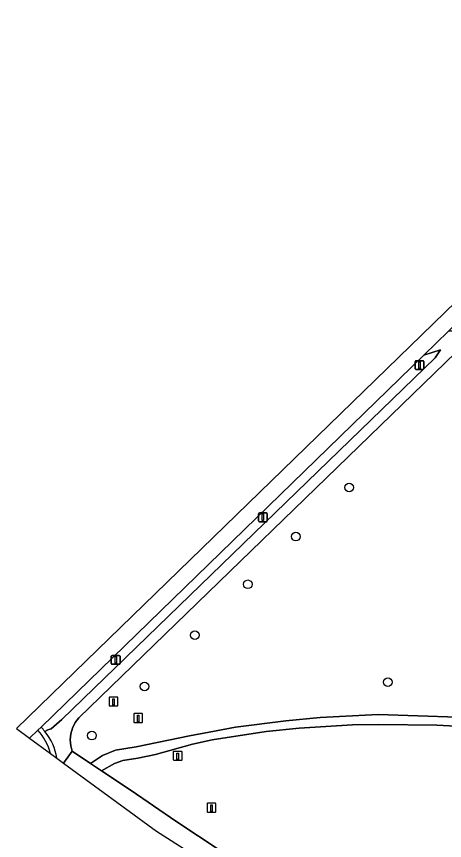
# Model space of a CAD drawing. Extents: x 156412 to 157779, y 382335 to 383768.
# Drawn here: x 156412.2 to 156460.6, y 383313.2 to 383406.3 of the extents above; entities that cross this region are included whole.
import ezdxf

# ---------------------------------------------------------------- set-up
doc = ezdxf.new("R2010")
doc.units = 0
for name, color, linetype in [('IMGEO_Berm_groen', 7, 'Continuous'), ('IMGEO_Boom', 7, 'Continuous'), ('IMGEO_Fietspad_gesloten', 7, 'Continuous'), ('IMGEO_Groenvoorziening', 7, 'Continuous'), ('IMGEO_Lichtmast', 7, 'Continuous'), ('IMGEO_Paal', 7, 'Continuous'), ('IMGEO_Verkeerseiland_halfverhard', 7, 'Continuous'), ('IMGEO_Verkeerseiland_open', 7, 'Continuous'), ('IMGEO_Voetpad_gesloten', 7, 'Continuous'), ('IMGEO_Voetpad_halfverhard', 7, 'Continuous'), ('IMGEO_Voetpad_onverhard', 7, 'Continuous')]:
    doc.layers.add(name, color=color, linetype=linetype)

msp = doc.modelspace()

# ---------------------------------------------------------------- linework, layer by layer
at = {"layer": 'IMGEO_Berm_groen'}
for points in [[(156459.504, 383367.761), (156460.11, 383368.674), (156458.209, 383368.04), (156414.95, 383325.992)], [(156415.389, 383325.506), (156415.739, 383325.677), (156416.115, 383325.79), (156417.301, 383326.853), (156459.504, 383367.761)]]:
    msp.add_lwpolyline(points, dxfattribs=at)
msp.add_arc((156410.675, 383321.689), 6.066, 38.99664, 45.18588, dxfattribs=at)
at = {"layer": 'IMGEO_Boom'}
for centre in [(156449.769, 383353.101), (156443.741, 383347.533), (156438.328, 383342.142), (156432.336, 383336.387), (156426.649, 383330.588), (156454.143, 383331.088), (156420.71, 383325.033)]:
    msp.add_circle(centre, 0.489, dxfattribs=at)
at = {"layer": 'IMGEO_Fietspad_gesloten'}
msp.add_lwpolyline([(156413.66, 383324.737), (156414.588, 383325.64), (156414.95, 383325.992), (156458.209, 383368.04), (156460.997, 383370.75), (156506.343, 383414.827), (156505.069, 383416.138), (156412.178, 383325.823), (156413.66, 383324.737)], dxfattribs=at)
at = {"layer": 'IMGEO_Groenvoorziening'}
for points in [[(156461.832, 383368.368), (156419.229, 383327.059), (156418.825, 383326.508), (156418.523, 383325.894), (156418.333, 383325.237), (156418.261, 383324.557), (156418.308, 383323.875), (156418.456, 383323.265), (156420.54, 383321.899), (156421.895, 383322.791), (156423.366, 383323.404), (156425.717, 383323.769), (156431.717, 383325.001), (156433.966, 383325.43), (156436.926, 383325.984), (156442.633, 383326.718), (156446.497, 383327.091), (156453.051, 383327.419), (156462.023, 383327.136)], [(156459.671, 383326.21), (156453.099, 383326.297), (156450.142, 383326.239), (156444.137, 383325.874), (156440.385, 383325.486), (156434.283, 383324.56), (156432.065, 383324.076), (156427.891, 383322.903), (156425.899, 383322.48), (156424.216, 383322.229), (156423.274, 383321.894), (156421.786, 383321.069), (156425.133, 383318.837), (156430.187, 383315.355), (156435.31, 383311.974), (156440.614, 383308.555), (156445.978, 383305.159), (156451.027, 383301.953), (156456.129, 383298.758), (156460.863, 383295.794), (156465.573, 383292.605), (156470.254, 383289.153)], [(156463.949, 383326.008), (156459.671, 383326.21)]]:
    msp.add_lwpolyline(points, dxfattribs=at)
at = {"layer": 'IMGEO_Lichtmast'}
for p, q in [((156457.227, 383366.526), (156457.227, 383367.326)), ((156457.227, 383367.326), (156457.227, 383366.526)), ((156457.327, 383367.426), (156458.117, 383367.426)), ((156458.117, 383367.426), (156457.327, 383367.426)), ((156458.217, 383367.326), (156458.217, 383366.526)), ((156458.217, 383366.526), (156458.217, 383367.326)), ((156458.117, 383366.426), (156457.327, 383366.426)), ((156457.327, 383366.426), (156458.117, 383366.426)), ((156439.536, 383349.324), (156439.536, 383350.124)), ((156439.536, 383350.124), (156439.536, 383349.324)), ((156439.636, 383350.224), (156440.426, 383350.224)), ((156440.426, 383350.224), (156439.636, 383350.224)), ((156440.526, 383350.124), (156440.526, 383349.324)), ((156440.526, 383349.324), (156440.526, 383350.124)), ((156440.426, 383349.224), (156439.636, 383349.224)), ((156439.636, 383349.224), (156440.426, 383349.224)), ((156422.895, 383333.201), (156422.895, 383334.001)), ((156422.895, 383334.001), (156422.895, 383333.201)), ((156422.995, 383334.101), (156423.785, 383334.101)), ((156423.785, 383334.101), (156422.995, 383334.101)), ((156423.885, 383334.001), (156423.885, 383333.201)), ((156423.885, 383333.201), (156423.885, 383334.001)), ((156423.785, 383333.101), (156422.995, 383333.101)), ((156422.995, 383333.101), (156423.785, 383333.101))]:
    msp.add_line(p, q, dxfattribs=at)
for points in [[(156457.647, 383367.301), (156457.797, 383367.301), (156457.797, 383366.551), (156457.647, 383366.551), (156457.647, 383367.301)], [(156439.956, 383350.099), (156440.106, 383350.099), (156440.106, 383349.349), (156439.956, 383349.349), (156439.956, 383350.099)], [(156423.315, 383333.976), (156423.465, 383333.976), (156423.465, 383333.226), (156423.315, 383333.226), (156423.315, 383333.976)]]:
    msp.add_lwpolyline(points, dxfattribs=at)
for centre, start, end in [((156457.327, 383367.326), 90, 180), ((156457.327, 383367.326), 90, 180), ((156458.117, 383367.326), 0, 90), ((156458.117, 383367.326), 360, 90), ((156457.327, 383366.526), 180, 270), ((156457.327, 383366.526), 180, 270), ((156458.117, 383366.526), 270, 0), ((156458.117, 383366.526), 270, 0), ((156439.636, 383350.124), 90, 180), ((156439.636, 383350.124), 90, 180), ((156440.426, 383350.124), 0, 90), ((156440.426, 383350.124), 360, 90), ((156439.636, 383349.324), 180, 270), ((156439.636, 383349.324), 180, 270), ((156440.426, 383349.324), 270, 0), ((156440.426, 383349.324), 270, 0), ((156422.995, 383334.001), 90, 180), ((156422.995, 383334.001), 90, 180), ((156423.785, 383334.001), 0, 90), ((156423.785, 383334.001), 360, 90), ((156422.995, 383333.201), 180, 270), ((156422.995, 383333.201), 180, 270), ((156423.785, 383333.201), 270, 0), ((156423.785, 383333.201), 270, 0)]:
    msp.add_arc(centre, 0.1, start, end, dxfattribs=at)
at = {"layer": 'IMGEO_Paal'}
for p, q in [((156422.641, 383329.304), (156422.641, 383328.463)), ((156422.641, 383329.304), (156422.641, 383328.463)), ((156423.557, 383329.388), (156422.716, 383329.388)), ((156423.557, 383329.388), (156422.716, 383329.388)), ((156423.641, 383328.472), (156423.641, 383329.313)), ((156423.641, 383328.472), (156423.641, 383329.313)), ((156422.725, 383328.388), (156423.566, 383328.388)), ((156422.725, 383328.388), (156423.566, 383328.388)), ((156425.432, 383327.444), (156425.432, 383326.603)), ((156425.432, 383327.444), (156425.432, 383326.603)), ((156426.348, 383327.528), (156425.507, 383327.528)), ((156426.348, 383327.528), (156425.507, 383327.528)), ((156426.432, 383326.612), (156426.432, 383327.453)), ((156426.432, 383326.612), (156426.432, 383327.453)), ((156425.516, 383326.528), (156426.357, 383326.528)), ((156425.516, 383326.528), (156426.357, 383326.528)), ((156429.898, 383323.164), (156429.898, 383322.323)), ((156429.898, 383323.164), (156429.898, 383322.323)), ((156430.814, 383323.248), (156429.973, 383323.248)), ((156430.814, 383323.248), (156429.973, 383323.248)), ((156430.898, 383322.332), (156430.898, 383323.173)), ((156430.898, 383322.332), (156430.898, 383323.173)), ((156429.982, 383322.248), (156430.823, 383322.248)), ((156429.982, 383322.248), (156430.823, 383322.248)), ((156433.712, 383317.304), (156433.712, 383316.463)), ((156433.712, 383317.304), (156433.712, 383316.463)), ((156434.628, 383317.388), (156433.787, 383317.388)), ((156434.628, 383317.388), (156433.787, 383317.388)), ((156434.712, 383316.472), (156434.712, 383317.313)), ((156434.712, 383316.472), (156434.712, 383317.313)), ((156433.796, 383316.388), (156434.637, 383316.388)), ((156433.796, 383316.388), (156434.637, 383316.388))]:
    msp.add_line(p, q, dxfattribs=at)
for points in [[(156423.056, 383329.201), (156423.216, 383329.201), (156423.216, 383328.468), (156423.056, 383328.468), (156423.056, 383329.201)], [(156425.847, 383327.341), (156426.007, 383327.341), (156426.007, 383326.608), (156425.847, 383326.608), (156425.847, 383327.341)], [(156430.313, 383323.061), (156430.473, 383323.061), (156430.473, 383322.328), (156430.313, 383322.328), (156430.313, 383323.061)], [(156434.127, 383317.201), (156434.287, 383317.201), (156434.287, 383316.468), (156434.127, 383316.468), (156434.127, 383317.201)]]:
    msp.add_lwpolyline(points, dxfattribs=at)
for centre, start, end in [((156422.719, 383329.31), 92.4484, 184.28452), ((156422.719, 383329.31), 92.4484, 184.28452), ((156423.563, 383329.31), 2.4484, 94.28452), ((156423.563, 383329.31), 2.4484, 94.28452), ((156422.719, 383328.466), 182.4484, 274.28452), ((156422.719, 383328.466), 182.4484, 274.28452), ((156423.563, 383328.466), 272.4484, 4.28452), ((156423.563, 383328.466), 272.4484, 4.28452), ((156425.51, 383327.45), 92.4484, 184.28452), ((156425.51, 383327.45), 92.4484, 184.28452), ((156426.354, 383327.45), 2.4484, 94.28452), ((156426.354, 383327.45), 2.4484, 94.28452), ((156425.51, 383326.606), 182.4484, 274.28452), ((156425.51, 383326.606), 182.4484, 274.28452), ((156426.354, 383326.606), 272.4484, 4.28452), ((156426.354, 383326.606), 272.4484, 4.28452), ((156429.976, 383323.17), 92.4484, 184.28452), ((156429.976, 383323.17), 92.4484, 184.28452), ((156430.82, 383323.17), 2.4484, 94.28452), ((156430.82, 383323.17), 2.4484, 94.28452), ((156429.976, 383322.326), 182.4484, 274.28452), ((156429.976, 383322.326), 182.4484, 274.28452), ((156430.82, 383322.326), 272.4484, 4.28452), ((156430.82, 383322.326), 272.4484, 4.28452), ((156433.79, 383317.31), 92.4484, 184.28452), ((156433.79, 383317.31), 92.4484, 184.28452), ((156434.634, 383317.31), 2.4484, 94.28452), ((156434.634, 383317.31), 2.4484, 94.28452), ((156433.79, 383316.466), 182.4484, 274.28452), ((156433.79, 383316.466), 182.4484, 274.28452), ((156434.634, 383316.466), 272.4484, 4.28452), ((156434.634, 383316.466), 272.4484, 4.28452)]:
    msp.add_arc(centre, 0.0779, start, end, dxfattribs=at)
at = {"layer": 'IMGEO_Verkeerseiland_halfverhard'}
for points in [[(156414.588, 383325.64), (156413.66, 383324.737)], [(156413.66, 383324.737), (156416.016, 383323.011)]]:
    msp.add_lwpolyline(points, dxfattribs=at)
msp.add_arc((156410.097, 383321.498), 6.11, 14.33577, 42.68435, dxfattribs=at)
at = {"layer": 'IMGEO_Verkeerseiland_open'}
for points in [[(156414.95, 383325.992), (156414.588, 383325.64)], [(156416.016, 383323.011), (156416.746, 383322.476)]]:
    msp.add_lwpolyline(points, dxfattribs=at)
for centre, radius, start, end in [((156410.097, 383321.498), 6.11, 14.33577, 42.68435), ((156410.675, 383321.689), 6.066, 38.99664, 45.18588), ((156410.444, 383321.472), 6.382, 9.04836, 39.20571)]:
    msp.add_arc(centre, radius, start, end, dxfattribs=at)
at = {"layer": 'IMGEO_Voetpad_gesloten'}
msp.add_lwpolyline([(156470.875, 383288.658), (156470.254, 383289.153), (156465.573, 383292.605), (156460.863, 383295.794), (156456.129, 383298.758), (156451.027, 383301.953), (156445.978, 383305.159), (156440.614, 383308.555), (156435.31, 383311.974), (156430.187, 383315.355), (156425.133, 383318.837), (156421.786, 383321.069), (156420.54, 383321.899), (156418.456, 383323.265), (156417.508, 383321.917), (156428.012, 383314.221), (156460.822, 383293.299), (156474.992, 383282.98), (156483.932, 383273.137), (156499.576, 383248.934), (156505.71, 383240.565), (156511.86, 383233.285)], dxfattribs=at)
at = {"layer": 'IMGEO_Voetpad_halfverhard'}
msp.add_lwpolyline([(156462.023, 383327.136), (156453.051, 383327.419), (156446.497, 383327.091), (156442.633, 383326.718), (156436.926, 383325.984), (156433.966, 383325.43), (156431.717, 383325.001), (156425.717, 383323.769), (156423.366, 383323.404), (156421.895, 383322.791), (156420.54, 383321.899), (156421.786, 383321.069), (156423.274, 383321.894), (156424.216, 383322.229), (156425.899, 383322.48), (156427.891, 383322.903), (156432.065, 383324.076), (156434.283, 383324.56), (156440.385, 383325.486), (156444.137, 383325.874), (156450.142, 383326.239), (156453.099, 383326.297), (156459.671, 383326.21), (156463.949, 383326.008)], dxfattribs=at)
at = {"layer": 'IMGEO_Voetpad_onverhard'}
for points in [[(156528.263, 383434.685), (156462.56, 383370.955), (156462.099, 383370.77), (156460.997, 383370.75), (156458.209, 383368.04), (156460.11, 383368.674), (156459.504, 383367.761), (156417.301, 383326.853), (156416.115, 383325.79), (156415.739, 383325.677), (156415.389, 383325.506)], [(156417.508, 383321.917), (156418.456, 383323.265), (156418.308, 383323.875), (156418.261, 383324.557), (156418.333, 383325.237), (156418.523, 383325.894), (156418.825, 383326.508), (156419.229, 383327.059), (156461.832, 383368.368), (156464.134, 383370.601), (156479.872, 383385.863), (156527.317, 383431.407)], [(156416.746, 383322.476), (156417.508, 383321.917)]]:
    msp.add_lwpolyline(points, dxfattribs=at)
msp.add_arc((156410.444, 383321.472), 6.382, 9.04836, 39.20571, dxfattribs=at)

doc.saveas('drawing.dxf')
